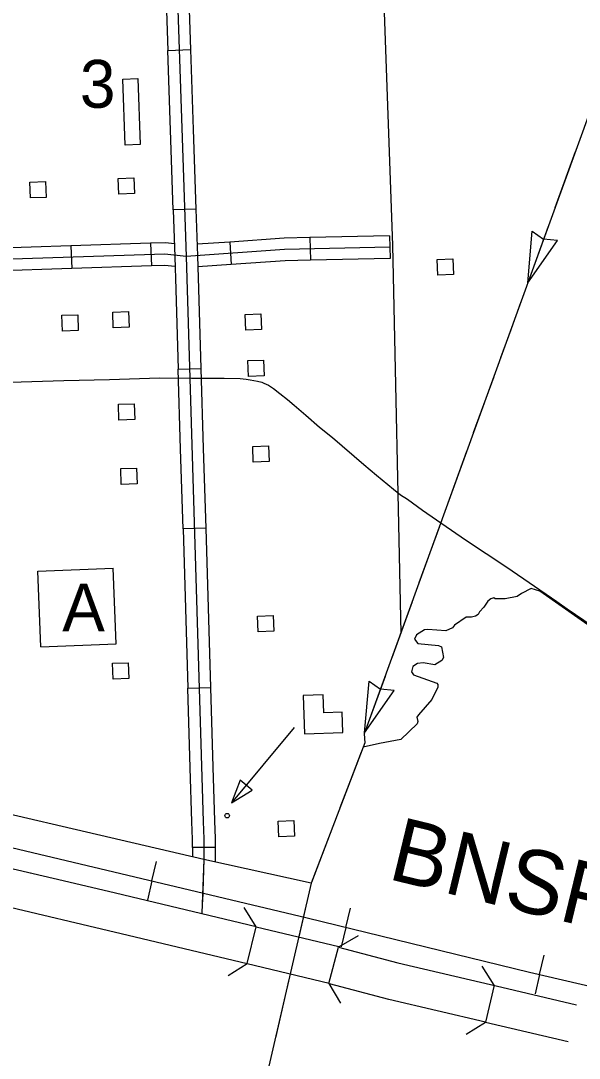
# Model space of a CAD drawing. Extents: x 1671357 to 13005564, y 567358 to 14261451.
# Drawn here: x 12758303.054 to 12758304.288, y 14259939.749 to 14259942.041 of the extents above; entities that cross this region are included whole.
import ezdxf

# ---------------------------------------------------------------- set-up
doc = ezdxf.new("R2010")
doc.units = 0
for name, color, linetype in [('10', 7, 'Continuous'), ('15', 7, 'Continuous'), ('31', 7, 'Continuous'), ('32', 7, 'Continuous'), ('33', 7, 'Continuous'), ('35', 7, 'Continuous'), ('37', 7, 'Continuous'), ('40', 7, 'Continuous'), ('43', 7, 'Continuous'), ('5', 7, 'Continuous'), ('56', 7, 'Continuous'), ('57', 7, 'Continuous'), ('58', 7, 'Continuous'), ('6', 7, 'Continuous'), ('Default', 7, 'Continuous')]:
    doc.layers.add(name, color=color, linetype=linetype)

msp = doc.modelspace()

# ---------------------------------------------------------------- linework, layer by layer
at = {"layer": '10'}
for p, q in [((12758303.1477, 14259940.1404), (12758302.77, 14259940.2297)), ((12758302.9673, 14259940.0973), (12758303.2754, 14259940.0243)), ((12758303.7349, 14259939.9135), (12758303.7561, 14259939.9943)), ((12758304.0999, 14259939.9098), (12758304.0808, 14259939.8285))]:
    msp.add_line(p, q, dxfattribs=at)
for points in [[(12758303.5544, 14259939.9579), (12758303.5737, 14259940.0391), (12758303.2628, 14259940.1131), (12758303.1477, 14259940.1404)], [(12758303.5737, 14259940.0391), (12758303.7564, 14259939.9957)], [(12758303.2754, 14259940.0243), (12758303.5544, 14259939.9579)], [(12758303.7561, 14259939.9942), (12758303.8873, 14259939.9598), (12758304.1042, 14259939.9088)], [(12758303.5544, 14259939.9579), (12758303.7352, 14259939.9149)], [(12758304.0805, 14259939.8286), (12758303.8671, 14259939.8788), (12758303.7359, 14259939.9133)], [(12758304.1042, 14259939.9088), (12758304.2818, 14259939.867)], [(12758304.0805, 14259939.8286), (12758304.2635, 14259939.7855)]]:
    msp.add_lwpolyline(points, dxfattribs=at)
at = {"layer": '15'}
msp.add_line((12758303.2628, 14259940.1131), (12758303.2628, 14259940.1131), dxfattribs=at)
at = {"layer": '31'}
for p, q in [((12758303.3787, 14259941.9757), (12758303.4288, 14259941.9775)), ((12758303.4288, 14259941.9775), (12758303.4288, 14259941.9775)), ((12758303.4408, 14259941.6251), (12758303.3908, 14259941.6234)), ((12758303.4018, 14259941.2711), (12758303.4518, 14259941.2726)), ((12758303.4518, 14259941.2726), (12758303.4518, 14259941.2726)), ((12758303.4624, 14259940.9202), (12758303.4123, 14259940.9187)), ((12758303.4228, 14259940.5663), (12758303.4729, 14259940.5678)), ((12758303.4729, 14259940.5678), (12758303.4729, 14259940.5678)), ((12758303.4836, 14259940.2147), (12758303.4335, 14259940.2146))]:
    msp.add_line(p, q, dxfattribs=at)
for points in [[(12758303.3888, 14259942.4151), (12758303.4194, 14259941.5207), (12758303.4567, 14259940.2721), (12758303.4585, 14259940.2333), (12758303.4586, 14259940.1877)], [(12758303.3727, 14259942.1519), (12758303.3787, 14259941.9757)], [(12758303.4228, 14259942.1536), (12758303.4288, 14259941.9775)], [(12758303.3848, 14259941.7996), (12758303.3787, 14259941.9757)], [(12758303.4288, 14259941.9775), (12758303.4348, 14259941.8013)], [(12758303.3908, 14259941.6234), (12758303.3848, 14259941.7996)], [(12758303.4348, 14259941.8013), (12758303.4408, 14259941.6251)], [(12758303.3908, 14259941.6234), (12758303.3943, 14259941.5199), (12758303.3965, 14259941.4473)], [(12758303.4408, 14259941.6251), (12758303.4444, 14259941.5215), (12758303.4466, 14259941.4488)], [(12758303.3965, 14259941.4473), (12758303.4018, 14259941.2711)], [(12758303.4466, 14259941.4488), (12758303.4518, 14259941.2726)], [(12758303.407, 14259941.0949), (12758303.4018, 14259941.2711)], [(12758303.4518, 14259941.2726), (12758303.4571, 14259941.0964)], [(12758303.4123, 14259940.9187), (12758303.407, 14259941.0949)], [(12758303.4571, 14259941.0964), (12758303.4624, 14259940.9202)], [(12758303.4123, 14259940.9187), (12758303.4176, 14259940.7425)], [(12758303.4624, 14259940.9202), (12758303.4676, 14259940.744)], [(12758303.4176, 14259940.7425), (12758303.4228, 14259940.5663)], [(12758303.4676, 14259940.744), (12758303.4729, 14259940.5678)], [(12758303.4281, 14259940.3901), (12758303.4228, 14259940.5663)], [(12758303.4729, 14259940.5678), (12758303.4782, 14259940.3916)], [(12758303.4335, 14259940.2146), (12758303.4335, 14259940.2327), (12758303.4317, 14259940.2711), (12758303.4281, 14259940.3901)], [(12758303.4782, 14259940.3916), (12758303.4817, 14259940.273), (12758303.4835, 14259940.2339), (12758303.4836, 14259940.2147)], [(12758303.4335, 14259940.2146), (12758303.4335, 14259940.1935)], [(12758303.4836, 14259940.2147), (12758303.4836, 14259940.1822)]]:
    msp.add_lwpolyline(points, dxfattribs=at)
at = {"layer": '32'}
for p, q in [((12758303.3407, 14259941.5496), (12758303.3424, 14259941.4995)), ((12758303.5156, 14259941.5524), (12758303.519, 14259941.5024)), ((12758303.6927, 14259941.562), (12758303.6939, 14259941.5119)), ((12758303.8689, 14259941.5663), (12758303.8702, 14259941.5162)), ((12758303.1645, 14259941.5438), (12758303.1662, 14259941.4937))]:
    msp.add_line(p, q, dxfattribs=at)
for points in [[(12758303.2288, 14259942.7633), (12758303.2422, 14259942.7304), (12758303.2677, 14259942.6922), (12758303.2862, 14259942.6631), (12758303.318, 14259942.6255), (12758303.353, 14259942.5819), (12758303.3753, 14259942.549), (12758303.3793, 14259942.5427), (12758303.3844, 14259942.5295), (12758303.3878, 14259942.4855), (12758303.3888, 14259942.4151), (12758303.4194, 14259941.5207), (12758303.4567, 14259940.2721), (12758303.4585, 14259940.2333), (12758303.4586, 14259940.1877)], [(12758303.3407, 14259941.5496), (12758303.1645, 14259941.5438)], [(12758303.3933, 14259941.5486), (12758303.3733, 14259941.5507), (12758303.3407, 14259941.5496)], [(12758303.5156, 14259941.5524), (12758303.4435, 14259941.5475)], [(12758303.6927, 14259941.562), (12758303.6357, 14259941.5606), (12758303.5156, 14259941.5524)], [(12758303.8689, 14259941.5663), (12758303.6927, 14259941.562)], [(12758303.6369, 14259941.5355), (12758303.4194, 14259941.5207), (12758303.3724, 14259941.5256), (12758302.5171, 14259941.4973)], [(12758303.1645, 14259941.5438), (12758302.9884, 14259941.538)], [(12758303.8695, 14259941.5413), (12758303.6369, 14259941.5355)], [(12758303.6939, 14259941.5119), (12758303.638, 14259941.5105), (12758303.519, 14259941.5024)], [(12758303.8702, 14259941.5162), (12758303.6939, 14259941.5119)], [(12758303.1662, 14259941.4937), (12758302.99, 14259941.4879)], [(12758303.3424, 14259941.4995), (12758303.1662, 14259941.4937)], [(12758303.395, 14259941.4981), (12758303.3715, 14259941.5005), (12758303.3424, 14259941.4995)], [(12758303.519, 14259941.5024), (12758303.4451, 14259941.4974)], [(12758303.4586, 14259940.1877), (12758303.4542, 14259940.0693)]]:
    msp.add_lwpolyline(points, dxfattribs=at)
at = {"layer": '33'}
msp.add_lwpolyline([(12758303.4586, 14259940.1877), (12758303.4551, 14259940.0941)], dxfattribs=at)
at = {"layer": '35'}
for points in [[(12758304.3344, 14259940.6874), (12758304.2008, 14259940.7811), (12758304.1818, 14259940.7867), (12758304.1606, 14259940.776), (12758304.1508, 14259940.7692), (12758304.124, 14259940.764), (12758304.1023, 14259940.7641), (12758304.0995, 14259940.7663), (12758304.0923, 14259940.7637), (12758304.0858, 14259940.759), (12758304.0771, 14259940.7452), (12758304.0678, 14259940.7354), (12758304.0647, 14259940.7293), (12758304.0589, 14259940.7257), (12758304.0499, 14259940.7236), (12758304.0383, 14259940.7231), (12758304.0123, 14259940.7055), (12758304.0075, 14259940.7), (12758303.9931, 14259940.6933), (12758303.9533, 14259940.6959), (12758303.9459, 14259940.6956), (12758303.9281, 14259940.6841), (12758303.9241, 14259940.6749), (12758303.9315, 14259940.6655), (12758303.9768, 14259940.6611), (12758303.9833, 14259940.658), (12758303.9877, 14259940.6341), (12758303.9843, 14259940.6276), (12758303.9686, 14259940.6178), (12758303.9427, 14259940.6224), (12758303.9308, 14259940.6212), (12758303.9204, 14259940.614), (12758303.9169, 14259940.6022), (12758303.9215, 14259940.5957), (12758303.973, 14259940.5778), (12758303.9755, 14259940.5749), (12758303.9751, 14259940.5685), (12758303.9619, 14259940.5414), (12758303.9326, 14259940.5077)], [(12758303.9326, 14259940.5077), (12758303.9289, 14259940.5021), (12758303.9309, 14259940.4925), (12758303.9301, 14259940.4878), (12758303.8935, 14259940.4533), (12758303.8465, 14259940.4443), (12758303.8101, 14259940.436)]]:
    msp.add_lwpolyline(points, dxfattribs=at)
at = {"layer": '37'}
for p, q in [((12758303.5641, 14259939.9985), (12758303.5641, 14259939.9985)), ((12758303.7455, 14259939.9539), (12758303.7455, 14259939.9539)), ((12758304.0903, 14259939.8692), (12758304.0903, 14259939.8692))]:
    msp.add_line(p, q, dxfattribs=at)
for points in [[(12758303.5737, 14259940.0391), (12758303.5475, 14259940.0818)], [(12758303.7993, 14259940.0195), (12758303.7561, 14259939.9943)], [(12758303.5118, 14259939.9317), (12758303.5544, 14259939.9579)], [(12758304.0999, 14259939.9098), (12758304.0735, 14259939.9524)], [(12758303.7349, 14259939.9135), (12758303.7601, 14259939.8703)], [(12758304.0382, 14259939.8022), (12758304.0808, 14259939.8285)]]:
    msp.add_lwpolyline(points, dxfattribs=at)
at = {"layer": '40'}
for p, q in [((12758303.3437, 14259940.1406), (12758303.3539, 14259940.1835)), ((12758303.3437, 14259940.1406), (12758303.3334, 14259940.0978)), ((12758303.7722, 14259940.0378), (12758303.7826, 14259940.0806)), ((12758303.7722, 14259940.0378), (12758303.7618, 14259939.995)), ((12758304.2004, 14259939.9337), (12758304.2104, 14259939.9766)), ((12758304.2004, 14259939.9337), (12758304.1905, 14259939.8907))]:
    msp.add_line(p, q, dxfattribs=at)
msp.add_lwpolyline([(12758301.6449, 14259940.7199), (12758301.6713, 14259940.6928), (12758301.7098, 14259940.6551), (12758301.78, 14259940.5925), (12758301.8317, 14259940.557), (12758301.8973, 14259940.519), (12758301.9696, 14259940.4809), (12758302.0397, 14259940.4532), (12758302.1475, 14259940.4208), (12758302.2125, 14259940.4083), (12758302.3054, 14259940.3871), (12758302.4173, 14259940.3613), (12758302.5042, 14259940.3409), (12758302.6141, 14259940.3147), (12758302.7209, 14259940.2904), (12758302.9424, 14259940.2356), (12758303.2747, 14259940.1571), (12758303.6869, 14259940.0586), (12758304.1781, 14259939.9389), (12758304.5934, 14259939.8423)], dxfattribs=at)
at = {"layer": '43'}
for p, q in [((12758304.1741, 14259941.462), (12758304.1839, 14259941.5761)), ((12758304.1839, 14259941.5761), (12758304.2089, 14259941.5587)), ((12758304.1741, 14259941.462), (12758304.2397, 14259941.5559)), ((12758304.2397, 14259941.5559), (12758304.2093, 14259941.5585)), ((12758303.8136, 14259940.4676), (12758303.8234, 14259940.5818)), ((12758303.8234, 14259940.5818), (12758303.8485, 14259940.5643)), ((12758303.8792, 14259940.5616), (12758303.8488, 14259940.5642)), ((12758303.8136, 14259940.4676), (12758303.8792, 14259940.5616))]:
    msp.add_line(p, q, dxfattribs=at)
for points in [[(12758304.6518, 14259942.8251), (12758304.5908, 14259942.6415), (12758304.5844, 14259942.6054), (12758304.5739, 14259942.5614), (12758304.5337, 14259942.454), (12758303.8129, 14259940.4656), (12758303.8141, 14259940.4455), (12758303.6953, 14259940.1356)], [(12758304.2792, 14259941.752), (12758304.2342, 14259941.6277)], [(12758304.2191, 14259941.5863), (12758304.1741, 14259941.462)], [(12758304.1591, 14259941.4205), (12758304.1365, 14259941.3584)], [(12758304.1365, 14259941.3584), (12758304.114, 14259941.2962)], [(12758304.099, 14259941.2548), (12758304.0539, 14259941.1305)], [(12758304.0389, 14259941.0891), (12758303.9938, 14259940.9648)], [(12758303.9788, 14259940.9234), (12758303.9338, 14259940.7991)], [(12758303.9187, 14259940.7576), (12758303.8737, 14259940.6333)], [(12758303.8587, 14259940.5919), (12758303.8136, 14259940.4676)], [(12758303.8063, 14259940.4252), (12758303.7826, 14259940.3634)], [(12758303.7826, 14259940.3634), (12758303.759, 14259940.3017)], [(12758303.7432, 14259940.2605), (12758303.6959, 14259940.1371)], [(12758303.6953, 14259940.1356), (12758303.5858, 14259939.6609), (12758303.5684, 14259939.608), (12758303.4908, 14259939.4448), (12758303.456, 14259939.3825), (12758303.3827, 14259939.2821), (12758303.2948, 14259939.1876), (12758303.2601, 14259939.1584), (12758303.1985, 14259939.1101), (12758303.1402, 14259939.0727), (12758303.0987, 14259939.0396), (12758302.9754, 14259938.953), (12758302.9393, 14259938.9342), (12758302.8676, 14259938.9063), (12758302.7637, 14259938.8711), (12758302.6799, 14259938.8453), (12758302.5933, 14259938.8212), (12758302.0146, 14259938.8084), (12758301.9199, 14259938.788), (12758301.8706, 14259938.7753), (12758301.7326, 14259938.7589), (12758301.6273, 14259938.7715)], [(12758303.6858, 14259940.0942), (12758303.6679, 14259940.0167)], [(12758303.6461, 14259939.9224), (12758303.6164, 14259939.7936)]]:
    msp.add_lwpolyline(points, dxfattribs=at)
at = {"layer": '5'}
msp.add_lwpolyline([(12758303.8452, 14259942.3897), (12758303.8755, 14259941.5457), (12758303.8934, 14259940.6878)], dxfattribs=at)
at = {"layer": '56'}
for points in [[(12758303.2794, 14259941.9123), (12758303.3127, 14259941.9135), (12758303.3177, 14259941.7675), (12758303.2844, 14259941.7663)], [(12758303.2701, 14259941.6581), (12758303.2687, 14259941.6928), (12758303.3035, 14259941.6942), (12758303.3049, 14259941.6595)], [(12758303.0749, 14259941.6497), (12758303.0735, 14259941.6845), (12758303.1083, 14259941.6858), (12758303.1097, 14259941.6511)], [(12758303.9751, 14259941.4792), (12758303.9736, 14259941.5139), (12758304.0084, 14259941.5154), (12758304.0099, 14259941.4807)], [(12758303.146, 14259941.3557), (12758303.1446, 14259941.3905), (12758303.1795, 14259941.3918), (12758303.1808, 14259941.3571)], [(12758303.2582, 14259941.3629), (12758303.2568, 14259941.3977), (12758303.2917, 14259941.399), (12758303.293, 14259941.3643)], [(12758303.5508, 14259941.3576), (12758303.5494, 14259941.3923), (12758303.5842, 14259941.3937), (12758303.5856, 14259941.359)], [(12758303.5568, 14259941.2555), (12758303.5554, 14259941.2902), (12758303.5902, 14259941.2915), (12758303.5916, 14259941.2568)], [(12758303.2707, 14259941.159), (12758303.2694, 14259941.1937), (12758303.3042, 14259941.1951), (12758303.3056, 14259941.1604)], [(12758303.5676, 14259941.0658), (12758303.5663, 14259941.1006), (12758303.6011, 14259941.1019), (12758303.6025, 14259941.0672)], [(12758303.2758, 14259941.0169), (12758303.2745, 14259941.0516), (12758303.3093, 14259941.0529), (12758303.3106, 14259941.0182)], [(12758303.5784, 14259940.6908), (12758303.577, 14259940.7256), (12758303.6118, 14259940.7269), (12758303.6132, 14259940.6922)], [(12758303.2578, 14259940.5867), (12758303.2565, 14259940.6214), (12758303.2913, 14259940.6228), (12758303.2927, 14259940.5881)], [(12758303.565, 14259940.3411), (12758303.5389, 14259940.3629), (12758303.5192, 14259940.3128)], [(12758303.6241, 14259940.2378), (12758303.6227, 14259940.2725), (12758303.6575, 14259940.2739), (12758303.6589, 14259940.2392)]]:
    msp.add_lwpolyline(points, close=True, dxfattribs=at)
msp.add_lwpolyline([(12758303.6581, 14259940.4793), (12758303.5192, 14259940.3128)], dxfattribs=at)
msp.add_circle((12758303.5099, 14259940.2847), 0.00501, dxfattribs=at)
at = {"layer": '57'}
for p, q in [((12758303.0913, 14259940.8248), (12758303.2581, 14259940.8313)), ((12758303.0978, 14259940.658), (12758303.0913, 14259940.8248)), ((12758303.2646, 14259940.6645), (12758303.2581, 14259940.8313)), ((12758303.0978, 14259940.658), (12758303.2646, 14259940.6645))]:
    msp.add_line(p, q, dxfattribs=at)
at = {"layer": '58'}
msp.add_lwpolyline([(12758303.6809, 14259940.4654), (12758303.7657, 14259940.4687), (12758303.7639, 14259940.5134), (12758303.7238, 14259940.5118), (12758303.7223, 14259940.5518), (12758303.6776, 14259940.5501)], close=True, dxfattribs=at)
at = {"layer": '6'}
msp.add_lwpolyline([(12758303.6953, 14259940.1356), (12758303.4586, 14259940.1877), (12758302.7553, 14259940.3513), (12758302.7249, 14259940.3518), (12758302.0937, 14259940.5015), (12758302.0617, 14259940.5096), (12758302.0284, 14259940.5237), (12758301.9807, 14259940.547), (12758301.9559, 14259940.5601), (12758301.9092, 14259940.5831), (12758301.8622, 14259940.6074), (12758301.817, 14259940.6284), (12758301.776, 14259940.6439), (12758301.7098, 14259940.6551)], dxfattribs=at)
at = {"layer": 'Default'}
msp.add_lwpolyline([(12758302.9062, 14259941.2392), (12758303.0544, 14259941.2431), (12758303.1485, 14259941.2462), (12758303.2499, 14259941.2484), (12758303.36, 14259941.2522), (12758303.4312, 14259941.2513), (12758303.5035, 14259941.2516), (12758303.5389, 14259941.2507), (12758303.5521, 14259941.2496), (12758303.561, 14259941.2476), (12758303.5772, 14259941.2448), (12758303.5864, 14259941.2428), (12758303.5912, 14259941.2407), (12758303.6011, 14259941.2363), (12758303.6123, 14259941.2287), (12758303.6259, 14259941.2174), (12758303.643, 14259941.2044), (12758303.6577, 14259941.1915), (12758303.6838, 14259941.1698), (12758303.7142, 14259941.1432), (12758303.7426, 14259941.1201), (12758303.8118, 14259941.061), (12758303.84, 14259941.0375), (12758303.8777, 14259941.0064), (12758303.8931, 14259940.9934), (12758303.9083, 14259940.9838), (12758303.9413, 14259940.9598), (12758304.0363, 14259940.8942), (12758304.1282, 14259940.834), (12758304.2384, 14259940.758), (12758304.2615, 14259940.7416), (12758304.3375, 14259940.6902)], dxfattribs=at)

# ---------------------------------------------------------------- texts
at = {"layer": '40'}
msp.add_text('BNSF  RY.', height=0.14102, rotation=346.4092, dxfattribs=at).set_placement((12758303.8618, 14259940.1456))
at = {"layer": '56'}
msp.add_text('3', height=0.1058, dxfattribs=at).set_placement((12758303.1843, 14259941.849))
at = {"layer": '57'}
msp.add_text('A', height=0.1058, dxfattribs=at).set_placement((12758303.1452, 14259940.6918))

doc.saveas('drawing.dxf')
